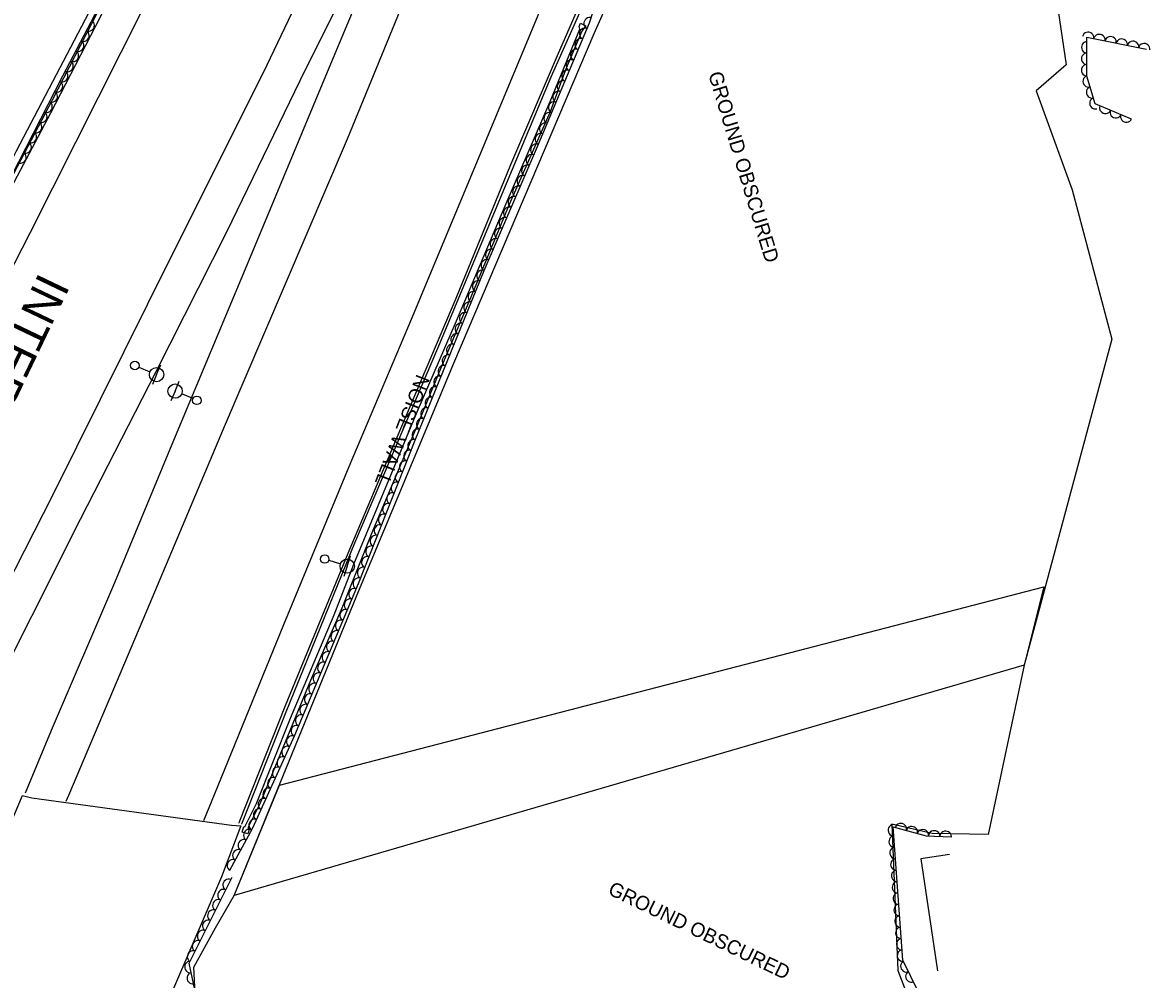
# Model space of a CAD drawing. Extents: x 1722896 to 1754269, y 648279 to 666297.
# Drawn here: x 1726001.6 to 1726396.4, y 665649.8 to 665984.4 of the extents above; entities that cross this region are included whole.
import ezdxf

# ---------------------------------------------------------------- set-up
doc = ezdxf.new("R2010")
doc.units = 0
for name, color, linetype in [('DESIGN - CENTERLINE - Proposed', 7, 'Continuous'), ('DESIGN - CENTERLINE - Proposed Text', 7, 'Continuous'), ('DESIGN - SCRATCH - User 1', 7, 'Continuous'), ('DESIGN - SHEET - Linework', 7, 'Continuous'), ('SURVEY - CENTERLINE - Preliminary', 7, 'Continuous'), ('SURVEY - CENTERLINE - Preliminary Text', 7, 'Continuous'), ('SURVEY - DTM - Breaklines', 7, 'Continuous'), ('SURVEY - VEGETATION - Features with Text', 7, 'Continuous')]:
    doc.layers.add(name, color=color, linetype=linetype)

msp = doc.modelspace()

# ---------------------------------------------------------------- linework, layer by layer
at = {"layer": 'DESIGN - CENTERLINE - Proposed'}
for points in [[(1725977.36, 665657.03), (1726001.65, 665714.13), (1726004.81, 665713.24), (1726074.76, 665703.7), (1726077.99, 665703.46), (1726071.21, 665685.6)], [(1726071.21, 665685.6), (1726049.47, 665634.89), (1726034.3, 665594), (1726013.61, 665538.52)]]:
    msp.add_lwpolyline(points, dxfattribs=at)
at = {"layer": 'DESIGN - CENTERLINE - Proposed Text'}
msp.add_lwpolyline([(1726326.13, 665693.43), (1726316.01, 665691.9), (1726321.92, 665652.73)], dxfattribs=at)
at = {"layer": 'DESIGN - SCRATCH - User 1'}
for points in [[(1725883.56, 665714.53), (1725900.67, 665746.94), (1725917.36, 665777.04), (1725931.18, 665803.31), (1725946.97, 665833.49), (1725965.25, 665868.17), (1725980.22, 665896.05), (1725996.27, 665927.26), (1726012.08, 665957.42), (1726027.88, 665987.99), (1726043.63, 666020.12), (1726058.6, 666050.26), (1726072.81, 666080.93), (1726089.38, 666116.54), (1726106.29, 666152.02), (1726119.61, 666180.7), (1726133.9, 666210.49), (1726148.45, 666241.52), (1726162.75, 666271.37)], [(1726164.02, 666270.93), (1726164.1, 666270.91), (1726154.69, 666251.41), (1726144.81, 666230.97), (1726134.69, 666208.87), (1726119.39, 666176.13), (1726110.05, 666156.17), (1726094.55, 666124.21), (1726080.52, 666093.87), (1726063.12, 666056.57), (1726047.46, 666024.21), (1726028.85, 665986.55), (1726011.41, 665952.74), (1725995.45, 665922.56), (1725980.72, 665894.19), (1725962.44, 665858.67), (1725944.03, 665824.25), (1725926.59, 665791.37), (1725903.76, 665748.94), (1725885.5, 665714.32)], [(1726300.44, 666237.29), (1726283.51, 666197.79), (1726263.83, 666150.03), (1726245, 666104.41), (1726230.51, 666069.31), (1726214.28, 666031.83), (1726202.77, 666004.85), (1726189.1, 665973.59), (1726172.4, 665934.65), (1726153.3, 665887.93), (1726132.59, 665839.31), (1726115.52, 665798.74), (1726093.57, 665745.47), (1726077.37, 665704.51), (1726077.38, 665704.5)], [(1726078.35, 665704.21), (1726093.86, 665743.33), (1726117.97, 665802.41), (1726147.3, 665871.37), (1726171.04, 665928.18), (1726186.68, 665965.5), (1726204.36, 666005.29), (1726215.74, 666033.18), (1726231.56, 666069.41), (1726240.59, 666091.2), (1726245.47, 666102.95), (1726258.06, 666132.64), (1726272.08, 666167.16), (1726283.62, 666193.58), (1726295.54, 666222.26), (1726301.98, 666237.23), (1726301.85, 666237.25)], [(1726147.6, 666062.13), (1726145.65, 666059.78), (1726124.34, 666015.55), (1726098.62, 665964.01), (1726073.03, 665911.1), (1726048.21, 665862.22), (1726021.75, 665810.59), (1725987.72, 665743.04), (1725975.37, 665718.07)], [(1726147.6, 666062.13), (1726137.78, 666037.68), (1726108.88, 665968.53), (1726080.69, 665900.96), (1726054.42, 665838.24), (1726033.77, 665788.5), (1726011.64, 665736.82), (1726002.55, 665714.94)], [(1726198.75, 665983.33), (1726197.33, 665981.48), (1726191.69, 665967.96), (1726186.25, 665953.19), (1726171.94, 665920.85), (1726159.09, 665889.77), (1726147.86, 665863.29), (1726138.53, 665840.73), (1726124.12, 665806.55), (1726113.38, 665779.66), (1726102.39, 665754.31), (1726084.68, 665711.13), (1726080.46, 665702.78), (1726081.02, 665702.57), (1726080.45, 665700.62), (1726078.48, 665701.25), (1726079.02, 665703.19), (1726079.45, 665703.08), (1726083.54, 665711.27), (1726095.41, 665741.13), (1726110.65, 665777.23), (1726117.61, 665795), (1726139.73, 665848.32), (1726153.51, 665880.15), (1726170.95, 665921.21), (1726186.34, 665956.84), (1726196.69, 665982.18), (1726196.43, 665983.04), (1726196.92, 665984.21), (1726198.75, 665983.33)], [(1726078.27, 665704), (1726078.35, 665704.21)]]:
    msp.add_lwpolyline(points, dxfattribs=at)
at = {"layer": 'SURVEY - CENTERLINE - Preliminary'}
for points in [[(1726163.93, 666271.12), (1726148.28, 666248.01), (1726068.35, 666079.3), (1726042.5, 666021.89), (1725999.33, 665939.48), (1725962.2, 665865.36), (1725944.36, 665875.69), (1725920.63, 665859.54), (1725897, 665804.15), (1725915.53, 665776.91), (1725883.47, 665714.69)], [(1726361.83, 666004.42), (1726366.89, 665969.61), (1726356.37, 665960.58), (1726368.98, 665925.98), (1726382.85, 665873.74), (1726352.23, 665759.64), (1726075.68, 665679.13), (1726118.64, 665784.02), (1726152.6, 665865.36), (1726201.66, 665980.58), (1726221.01, 666024.13)], [(1726359.05, 665787.09), (1726352.23, 665759.64), (1726339.64, 665700.49), (1726320.06, 665700.79), (1726305.9, 665704.1), (1726308.01, 665652.93), (1726316.41, 665631.07), (1726312.54, 665610.19), (1726293.2, 665607.09), (1726268.67, 665609.77), (1726182.74, 665623.49), (1726142.78, 665631.84), (1726099.44, 665638.25), (1726062.18, 665642.48), (1726061.53, 665654.04), (1726069.19, 665667.75), (1726075.68, 665679.13), (1726091.59, 665717.69), (1726359.05, 665787.09)]]:
    msp.add_lwpolyline(points, dxfattribs=at)
at = {"layer": 'SURVEY - CENTERLINE - Preliminary Text'}
for points in [[(1726169.69, 666254.61), (1726143.63, 666196.79), (1726111.12, 666128.78), (1726059.94, 666021.58), (1726004.19, 665910.82), (1725956.15, 665817.3), (1725918.15, 665747.27)], [(1726212.66, 666233.87), (1726181.61, 666166.13), (1726144.69, 666088.52), (1726109.49, 666016.58), (1726085.79, 665966.87), (1726053.61, 665902.62), (1726012.25, 665819.21), (1725975.45, 665747.31)], [(1726235.28, 666231.45), (1726206.7, 666162.01), (1726172.39, 666081.46), (1726146.79, 666020.44), (1726115.21, 665943.7), (1726071.8, 665842.22), (1726045.03, 665778.6), (1726017.64, 665714.05), (1726016.73, 665711.93)], [(1726278.9, 666219.71), (1726249.81, 666150.14), (1726219.34, 666075.73), (1726190.68, 666008.04), (1726168.67, 665955), (1726137.7, 665880.57), (1726115.77, 665829.08), (1726093, 665773.8), (1726068.63, 665714.27), (1726064.97, 665705.21)]]:
    msp.add_lwpolyline(points, dxfattribs=at)
at = {"layer": 'SURVEY - DTM - Breaklines'}
for p, q in [((1726048.52, 665861.31), (1726049.96, 665864.77)), ((1726042.29, 665863.9), (1726046.22, 665862.27)), ((1726048.52, 665861.31), (1726047.08, 665857.85)), ((1726055.02, 665855.53), (1726056.49, 665858.98)), ((1726055.02, 665855.53), (1726053.55, 665852.08)), ((1726061.23, 665852.89), (1726057.32, 665854.55)), ((1726115.25, 665794.3), (1726116.38, 665797.87)), ((1726108.81, 665796.35), (1726112.86, 665795.06)), ((1726115.25, 665794.3), (1726114.11, 665790.73))]:
    msp.add_line(p, q, dxfattribs=at)
for centre, radius in [((1726040.91, 665864.48), 1.5), ((1726048.52, 665861.31), 2.5), ((1726055.02, 665855.53), 2.5), ((1726062.61, 665852.3), 1.5), ((1726107.38, 665796.8), 1.5), ((1726115.25, 665794.3), 2.5)]:
    msp.add_circle(centre, radius, dxfattribs=at)
at = {"layer": 'SURVEY - VEGETATION - Features with Text'}
for points in [[(1726165.31, 666268.38), (1726152.25, 666249.2), (1726132.96, 666210.67), (1726113.81, 666167.99), (1726088.69, 666116.56), (1726059.21, 666054.01), (1726035.59, 666003.82), (1726015.62, 665965.66), (1725995.03, 665925.63), (1725970.03, 665874.92), (1725948.85, 665838.58), (1725927.55, 665794.1), (1725915.96, 665771.73), (1725888.7, 665724.31), (1725873.18, 665693.81), (1725858.78, 665676.03), (1725822.9, 665675.22), (1725797.45, 665684.88), (1725764.14, 665700), (1725758.83, 665703.58)], [(1726074.19, 665687.95), (1726082.24, 665702.73), (1726096.88, 665735.22), (1726119.23, 665788.21), (1726139.09, 665838.35), (1726163.21, 665897.7), (1726181.83, 665941.13), (1726200.02, 665984.31), (1726208.39, 666009.97), (1726237, 666075.72), (1726254.45, 666117.9), (1726275.96, 666170.44), (1726304.28, 666235.39)], [(1726389.81, 665950.68), (1726377.11, 665955.99), (1726374.13, 665965.73), (1726374.19, 665979.3), (1726395.07, 665975.08)], [(1726315.26, 665645.33), (1726309.79, 665656.51), (1726306.39, 665703.16), (1726317.87, 665699.99), (1726326.84, 665699.68)], [(1726306.1, 665608.5), (1726291.16, 665607.01), (1726270.6, 665610.09), (1726245.27, 665614.76), (1726229.14, 665617.57), (1726199.79, 665622.6), (1726170.09, 665626.99), (1726144.4, 665632.81), (1726118.72, 665636.99), (1726079.25, 665641.16), (1726062.62, 665642.84), (1726059.98, 665655.44), (1726074.93, 665685.51)]]:
    msp.add_lwpolyline(points, dxfattribs=at)
for centre, major_axis in [((1726024.89, 665983.38), (-0.93, -1.77)), ((1726199.99, 665984.24), (0.78, 1.84)), ((1726023.03, 665979.83), (-0.93, -1.77)), ((1726196.88, 665976.87), (0.78, 1.84)), ((1726198.44, 665980.55), (0.78, 1.84)), ((1726374.65, 665979.21), (1.96, -0.4)), ((1726378.57, 665978.42), (1.96, -0.4)), ((1726382.49, 665977.63), (1.96, -0.4)), ((1726021.18, 665976.29), (-0.93, -1.77)), ((1726195.33, 665973.18), (0.78, 1.84)), ((1726374.17, 665975.78), (0.01, 2)), ((1726386.41, 665976.83), (1.96, -0.4)), ((1726390.34, 665976.04), (1.96, -0.4)), ((1726394.26, 665975.25), (1.96, -0.4)), ((1726019.32, 665972.75), (-0.93, -1.77)), ((1726193.78, 665969.49), (0.78, 1.84)), ((1726374.15, 665971.78), (0.01, 2)), ((1726015.61, 665965.66), (-0.91, -1.78)), ((1726017.47, 665969.2), (-0.93, -1.77)), ((1726192.23, 665965.81), (0.78, 1.84)), ((1726374.14, 665967.78), (0.01, 2)), ((1726013.79, 665962.1), (-0.91, -1.78)), ((1726190.67, 665962.12), (0.78, 1.84)), ((1726374.7, 665963.86), (-0.59, 1.91)), ((1726011.96, 665958.54), (-0.91, -1.78)), ((1726189.12, 665958.43), (0.78, 1.84)), ((1726375.87, 665960.04), (-0.59, 1.91)), ((1726010.13, 665954.99), (-0.91, -1.78)), ((1726187.57, 665954.75), (0.78, 1.84)), ((1726377.04, 665956.21), (-0.59, 1.91)), ((1726008.3, 665951.43), (-0.91, -1.78)), ((1726186.02, 665951.06), (0.78, 1.84)), ((1726380.58, 665954.54), (-1.85, 0.77)), ((1726384.27, 665952.99), (-1.85, 0.77)), ((1726387.96, 665951.45), (-1.85, 0.77)), ((1726006.47, 665947.87), (-0.91, -1.78)), ((1726184.46, 665947.37), (0.78, 1.84)), ((1726004.64, 665944.31), (-0.91, -1.78)), ((1726182.91, 665943.69), (0.78, 1.84)), ((1726002.81, 665940.76), (-0.91, -1.78)), ((1726181.35, 665940.01), (0.79, 1.84)), ((1726000.98, 665937.2), (-0.91, -1.78)), ((1726179.78, 665936.33), (0.79, 1.84)), ((1726178.2, 665932.65), (0.79, 1.84)), ((1726176.62, 665928.98), (0.79, 1.84)), ((1726173.47, 665921.62), (0.79, 1.84)), ((1726175.05, 665925.3), (0.79, 1.84)), ((1726171.89, 665917.95), (0.79, 1.84)), ((1726170.32, 665914.27), (0.79, 1.84)), ((1726168.74, 665910.6), (0.79, 1.84)), ((1726167.16, 665906.92), (0.79, 1.84)), ((1726165.59, 665903.24), (0.79, 1.84)), ((1726164.01, 665899.57), (0.79, 1.84)), ((1726162.47, 665895.88), (0.75, 1.85)), ((1726160.96, 665892.17), (0.75, 1.85)), ((1726159.46, 665888.46), (0.75, 1.85)), ((1726157.95, 665884.76), (0.75, 1.85)), ((1726156.45, 665881.05), (0.75, 1.85)), ((1726154.94, 665877.35), (0.75, 1.85)), ((1726153.43, 665873.64), (0.75, 1.85)), ((1726151.93, 665869.94), (0.75, 1.85)), ((1726148.92, 665862.52), (0.75, 1.85)), ((1726150.42, 665866.23), (0.75, 1.85)), ((1726147.41, 665858.82), (0.75, 1.85)), ((1726145.91, 665855.11), (0.75, 1.85)), ((1726144.4, 665851.41), (0.75, 1.85)), ((1726142.89, 665847.7), (0.75, 1.85)), ((1726141.39, 665844), (0.75, 1.85)), ((1726139.88, 665840.29), (0.75, 1.85)), ((1726138.39, 665836.58), (0.74, 1.86)), ((1726136.92, 665832.86), (0.74, 1.86)), ((1726135.45, 665829.14), (0.74, 1.86)), ((1726133.97, 665825.42), (0.74, 1.86)), ((1726132.5, 665821.7), (0.74, 1.86)), ((1726131.03, 665817.98), (0.74, 1.86)), ((1726129.55, 665814.26), (0.74, 1.86)), ((1726128.08, 665810.55), (0.74, 1.86)), ((1726125.13, 665803.11), (0.74, 1.86)), ((1726126.61, 665806.83), (0.74, 1.86)), ((1726123.66, 665799.39), (0.74, 1.86)), ((1726122.19, 665795.67), (0.74, 1.86)), ((1726120.71, 665791.95), (0.74, 1.86)), ((1726119.24, 665788.23), (0.74, 1.86)), ((1726117.69, 665784.55), (0.78, 1.84)), ((1726116.13, 665780.86), (0.78, 1.84)), ((1726114.58, 665777.18), (0.78, 1.84)), ((1726113.02, 665773.49), (0.78, 1.84)), ((1726111.47, 665769.8), (0.78, 1.84)), ((1726109.91, 665766.12), (0.78, 1.84)), ((1726108.36, 665762.43), (0.78, 1.84)), ((1726106.8, 665758.75), (0.78, 1.84)), ((1726105.25, 665755.06), (0.78, 1.84)), ((1726103.7, 665751.38), (0.78, 1.84)), ((1726100.59, 665744.01), (0.78, 1.84)), ((1726102.14, 665747.69), (0.78, 1.84)), ((1726099.03, 665740.32), (0.78, 1.84)), ((1726097.48, 665736.63), (0.78, 1.84)), ((1726095.87, 665732.97), (0.82, 1.82)), ((1726094.22, 665729.33), (0.82, 1.82)), ((1726092.58, 665725.68), (0.82, 1.82)), ((1726090.94, 665722.03), (0.82, 1.82)), ((1726089.29, 665718.39), (0.82, 1.82)), ((1726087.65, 665714.74), (0.82, 1.82)), ((1726086, 665711.09), (0.82, 1.82)), ((1726084.36, 665707.45), (0.82, 1.82)), ((1726082.72, 665703.8), (0.82, 1.82)), ((1726306.47, 665701.94), (-0.15, 1.99)), ((1726309.07, 665702.42), (1.93, -0.53)), ((1726312.92, 665701.36), (1.93, -0.53)), ((1726078.97, 665696.74), (0.96, 1.76)), ((1726080.88, 665700.25), (0.96, 1.76)), ((1726306.77, 665697.95), (-0.15, 1.99)), ((1726316.78, 665700.29), (1.93, -0.53)), ((1726320.73, 665699.89), (2, -0.07)), ((1726324.73, 665699.75), (2, -0.07)), ((1726077.06, 665693.22), (0.96, 1.76)), ((1726307.06, 665693.96), (-0.15, 1.99)), ((1726075.14, 665689.71), (0.96, 1.76)), ((1726307.35, 665689.97), (-0.15, 1.99)), ((1726307.64, 665685.99), (-0.15, 1.99)), ((1726073.61, 665682.87), (0.89, 1.79)), ((1726307.93, 665682), (-0.15, 1.99)), ((1726071.83, 665679.29), (0.89, 1.79)), ((1726308.22, 665678.01), (-0.15, 1.99)), ((1726070.05, 665675.71), (0.89, 1.79)), ((1726308.52, 665674.02), (-0.15, 1.99)), ((1726068.27, 665672.12), (0.89, 1.79)), ((1726308.81, 665670.03), (-0.15, 1.99)), ((1726064.71, 665664.96), (0.89, 1.79)), ((1726066.49, 665668.54), (0.89, 1.79)), ((1726309.1, 665666.04), (-0.15, 1.99)), ((1726062.93, 665661.38), (0.89, 1.79)), ((1726309.39, 665662.05), (-0.15, 1.99)), ((1726061.15, 665657.8), (0.89, 1.79)), ((1726309.68, 665658.06), (-0.15, 1.99)), ((1726060.26, 665654.1), (-0.41, 1.96)), ((1726310.87, 665654.31), (-0.88, 1.8)), ((1726061.08, 665650.18), (-0.41, 1.96)), ((1726312.63, 665650.72), (-0.88, 1.8))]:
    msp.add_ellipse(centre, major_axis=major_axis, ratio=0.940188, start_param=0, end_param=3.141593, dxfattribs=at)

# ---------------------------------------------------------------- texts
at = {"layer": 'DESIGN - SCRATCH - User 1'}
msp.add_text('NOISE WALL', height=5, rotation=248.7836, dxfattribs=at).set_placement((1726139.63, 665861.72))
at = {"layer": 'DESIGN - SHEET - Linework'}
msp.add_text('INTERSTATE 40', height=12, rotation=244.4544, dxfattribs=at).set_placement((1726007.56, 665897.47))
at = {"layer": 'SURVEY - CENTERLINE - Preliminary'}
for rotation, p in [(286.9457, (1726241.57, 665966.44)), (334.1635, (1726206.19, 665679.74))]:
    msp.add_text('GROUND OBSCURED', height=5, rotation=rotation, dxfattribs=at).set_placement(p)

doc.saveas('drawing.dxf')
